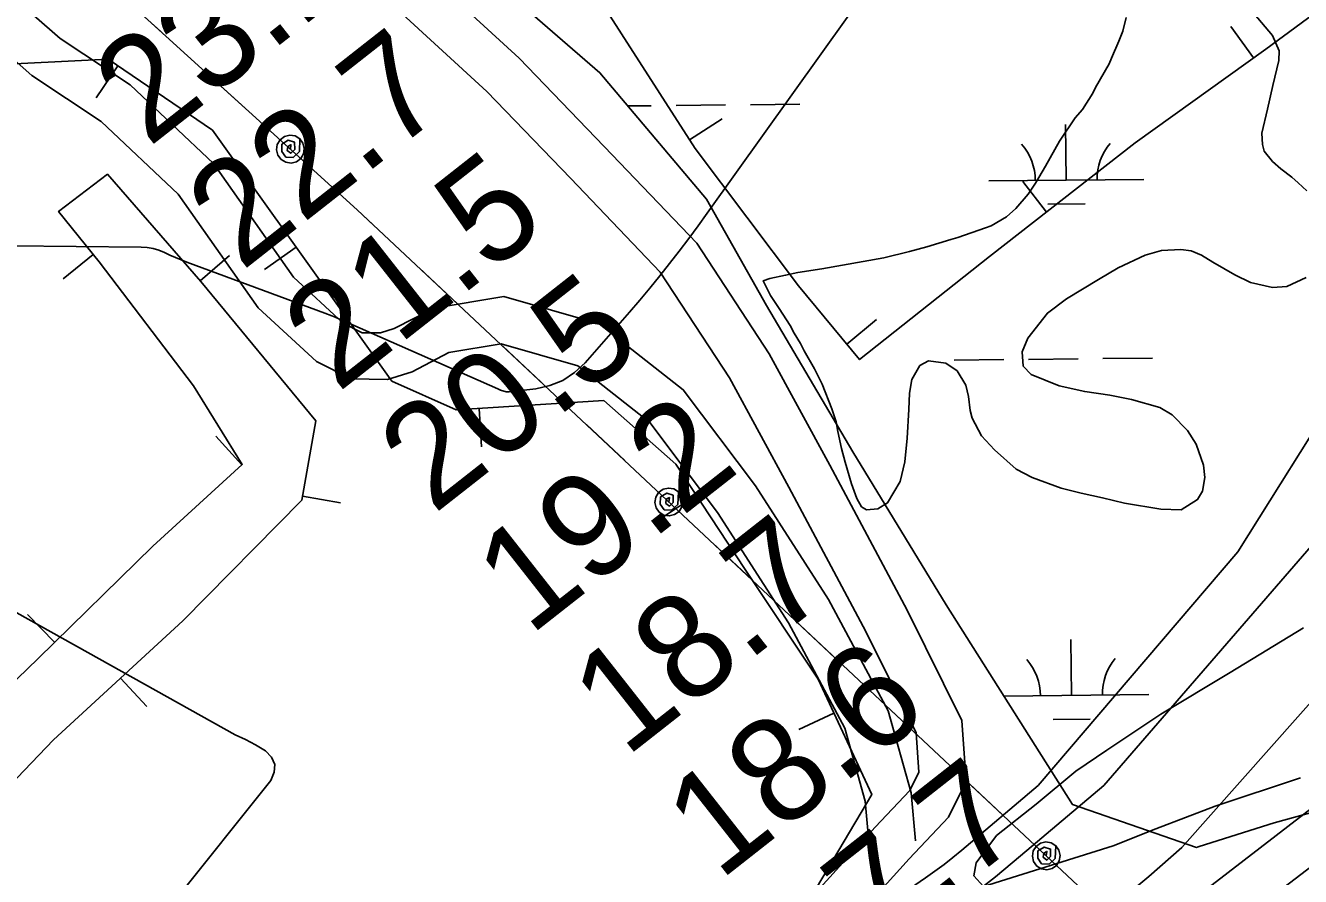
# Model space of a CAD drawing. Extents: x 3625074 to 3663148, y 511451 to 537151.
# Drawn here: x 3643476 to 3644299, y 523466 to 524015 of the extents above; entities that cross this region are included whole.
import ezdxf

# ---------------------------------------------------------------- set-up
doc = ezdxf.new("R2010")
doc.units = 0
for name, color, linetype in [('V-BORW-LINE', 7, 'Continuous'), ('V-RIVR-RANG', 7, 'Continuous'), ('V-ROAD-CNTR', 7, 'Continuous'), ('V-SITE-VEGE', 7, 'Continuous'), ('V-TOPO-DPTH', 7, 'Continuous'), ('V-TOPO-MINR', 7, 'Continuous'), ('V-TOPO-WATR', 7, 'Continuous'), ('V-UTIL-LINE', 7, 'Continuous'), ('V-WETL-SWMP', 7, 'Continuous')]:
    doc.layers.add(name, color=color, linetype=linetype)

msp = doc.modelspace()

# ---------------------------------------------------------------- linework, layer by layer
at = {"layer": 'V-BORW-LINE'}
for p, q in [((3644268.58, 523994.3), (3644253.99, 524014.61)), ((3643535.82, 523989.11), (3643521.77, 523968.43)), ((3643904.6, 523941.41), (3643925.67, 523954.88)), ((3644135.03, 523894.76), (3644119.64, 523914.46)), ((3643650.77, 523872.09), (3643630.43, 523857.56)), ((3643519.85, 523867.25), (3643500.34, 523851.63)), ((3643588.89, 523850.28), (3643607.76, 523866.69)), ((3644006.16, 523809.42), (3644025.4, 523825.38)), ((3643768.92, 523768.01), (3643770.48, 523743.06)), ((3643615.78, 523731.59), (3643598.91, 523750.04)), ((3643654.9, 523711.3), (3643679.51, 523706.91)), ((3643909.03, 523711.98), (3643888.13, 523698.26)), ((3643494.93, 523616.95), (3643477.43, 523634.81)), ((3643537.51, 523593.85), (3643554.42, 523575.44)), ((3643997.79, 523571.27), (3643975.14, 523560.7))]:
    msp.add_line(p, q, dxfattribs=at)
for points in [[(3644341.69, 524048.21), (3644276.5, 524000), (3644192.24, 523939.47), (3644098.2, 523865.98), (3644014.38, 523799.51), (3643974.87, 523847.15), (3643908.24, 523935.72), (3643838, 524045.58), (3643902.25, 524168.24), (3643981.17, 524279.52), (3644094.17, 524362.23), (3644197.84, 524425.83), (3644292.55, 524480.3), (3644346.65, 524484.57), (3644392.42, 524441.44), (3644436.27, 524385.38), (3644494.37, 524295.8), (3644523.74, 524231.62), (3644519.31, 524154.13), (3644479.45, 524130.36), (3644394.39, 524079.08), (3644345.23, 524049.04)], [(3644345.23, 524049.04), (3644394.39, 524079.08), (3644479.45, 524130.36), (3644519.31, 524154.13), (3644523.74, 524231.62), (3644494.37, 524295.8), (3644436.27, 524385.38), (3644392.42, 524441.44), (3644346.65, 524484.57), (3644292.55, 524480.3), (3644197.84, 524425.83), (3644094.17, 524362.23), (3643981.17, 524279.52), (3643902.25, 524168.24), (3643838, 524045.58), (3643908.24, 523935.72), (3643974.87, 523847.15), (3644014.38, 523799.51), (3644098.2, 523865.98), (3644192.24, 523939.47), (3644276.5, 524000), (3644341.69, 524048.21)], [(3643447.33, 523989.32), (3643529.52, 523993.39), (3643596.8, 523947.67), (3643651.85, 523870.59), (3643712.64, 523785.62), (3643753.98, 523767.08), (3643849.44, 523773.04), (3643895.85, 523732.06), (3643940.59, 523663.9), (3643987.56, 523593.2), (3644022.29, 523518.74), (3643983.2, 523452.65), (3643910.28, 523421.54), (3643829.99, 523363.05), (3643743.79, 523303.4), (3643690.51, 523268.46), (3643642.74, 523260.13), (3643610.28, 523262.8), (3643592.84, 523272.88)], [(3643592.84, 523272.88), (3643610.28, 523262.8), (3643642.74, 523260.13), (3643690.51, 523268.46), (3643743.79, 523303.4), (3643829.99, 523363.05), (3643910.28, 523421.54), (3643983.2, 523452.65), (3644022.29, 523518.74), (3643987.56, 523593.2), (3643940.59, 523663.9), (3643895.85, 523732.06), (3643849.44, 523773.04), (3643753.98, 523767.08), (3643712.64, 523785.62), (3643651.85, 523870.59), (3643596.8, 523947.67), (3643529.52, 523993.39), (3643447.33, 523989.32)], [(3643418.66, 523475.27), (3643494.2, 523554.06), (3643577.66, 523630.74), (3643654.42, 523708.63), (3643663.57, 523759.87), (3643589.27, 523849.84), (3643529.02, 523919.13), (3643497.5, 523895.18), (3643523.63, 523862.54), (3643584.49, 523782.57), (3643616.01, 523731.79), (3643558.36, 523679.09), (3643484.04, 523606.29), (3643391.96, 523517.4)], [(3643391.96, 523517.4), (3643484.04, 523606.29), (3643558.36, 523679.09), (3643616.01, 523731.79), (3643584.49, 523782.57), (3643523.63, 523862.54), (3643497.5, 523895.18), (3643529.02, 523919.13), (3643589.27, 523849.84), (3643663.57, 523759.87), (3643654.42, 523708.63), (3643577.66, 523630.74), (3643494.2, 523554.06), (3643418.66, 523475.27)]]:
    msp.add_lwpolyline(points, dxfattribs=at)
at = {"layer": 'V-ROAD-CNTR'}
for points in [[(3644050.42, 523488.66), (3644047.69, 523519.8), (3644032.92, 523572.69), (3643994.35, 523644.63), (3643947.28, 523717.93), (3643900.57, 523780.05), (3643846.43, 523822.67), (3643784.87, 523840.29), (3643739.79, 523832.78), (3643714.09, 523819.47), (3643705.33, 523816.7), (3643693.46, 523816.85), (3643681.19, 523823.05), (3643649.03, 523852.8), (3643597.36, 523926.01), (3643543.73, 523976.83), (3643498.48, 524006.88), (3643464.44, 524036.75), (3643437.4, 524076.05), (3643417.62, 524124.39), (3643393.86, 524167.96)], [(3644020.53, 523486.04), (3644018.05, 523514.41), (3644004.91, 523561.43), (3643968.47, 523629.42), (3643922.64, 523700.79), (3643878.94, 523758.9), (3643832.5, 523795.45), (3643783.12, 523809.59), (3643749.39, 523803.96), (3643725.6, 523791.65), (3643709.76, 523786.64), (3643686.13, 523786.95), (3643663.91, 523798.16), (3643626.34, 523832.93), (3643574.57, 523906.28), (3643524.97, 523953.27), (3643480.21, 523983), (3643441.85, 524016.67), (3643410.85, 524061.7), (3643390.48, 524111.49), (3643376.49, 524137.15)], [(3643734.13, 524049.76), (3643794.73, 523994.15), (3643849.65, 523937.12), (3643909.3, 523874.56), (3643956.11, 523803.24), (3643995.23, 523731.31), (3644045.19, 523637.69), (3644080.45, 523566.56), (3644083.2, 523527.13), (3644071.69, 523503.99), (3644046.5, 523477.18), (3644008.04, 523434.76), (3643976.56, 523390.94), (3643942.15, 523348.48), (3643877.2, 523299.94), (3643827.35, 523256.69), (3643774.6, 523215.21), (3643725.36, 523181.86), (3643681.83, 523173.83), (3643630.32, 523177.01), (3643569.79, 523198.06), (3643517.26, 523236.98), (3643462.39, 523291.12)], [(3643713.99, 524027.53), (3643773.76, 523972.67), (3643827.99, 523916.37), (3643885.71, 523855.82), (3643930.35, 523787.81), (3643968.82, 523717.08), (3644018.51, 523623.96), (3644050.94, 523558.55), (3644052.71, 523533.19), (3644046.8, 523521.31), (3644024.45, 523497.53), (3643984.67, 523453.65), (3643952.7, 523409.16), (3643921.2, 523370.27), (3643858.36, 523323.32), (3643808.23, 523279.82), (3643756.9, 523239.45), (3643713.74, 523210.22), (3643680.01, 523204), (3643636.28, 523206.7), (3643583.97, 523224.89), (3643536.82, 523259.82), (3643484.96, 523310.99), (3643437.18, 523373.56)]]:
    msp.add_lwpolyline(points, dxfattribs=at)
at = {"layer": 'V-SITE-VEGE'}
for points in [[(3644261.96, 524031.22), (3644280.93, 524008.78), (3644285.23, 523998.85), (3644285.05, 523992.65), (3644280.99, 523976.42), (3644277.62, 523961.15), (3644273.91, 523945.57), (3644274.36, 523938.36), (3644275.54, 523934.08), (3644280.91, 523927.39), (3644286.33, 523922.66), (3644293.37, 523917.23), (3644297.51, 523913.52), (3644302.93, 523908.46)], [(3644171.13, 523710.2), (3644157.48, 523713.2), (3644144.5, 523716.52), (3644125.74, 523723.26), (3644115.44, 523728.78), (3644101.41, 523741.27), (3644093.17, 523750.33), (3644086.95, 523761.62), (3644085.78, 523766.56), (3644084.73, 523775.74), (3644082.98, 523782.98), (3644077.36, 523792.29), (3644069.98, 523797.08), (3644058.91, 523798.7), (3644053.27, 523795.59), (3644048.11, 523786.58), (3644046.55, 523777.8), (3644046.25, 523767.35), (3644045.07, 523748.75), (3644043.66, 523733.43), (3644040.68, 523720.77), (3644032.45, 523706.95), (3644026.13, 523703.21), (3644018.92, 523702.43), (3644015.71, 523704.48), (3644012.59, 523709.8), (3644009.27, 523719.37), (3644005.08, 523733.22), (3644002.72, 523742.11), (3644000.41, 523752.96), (3643999.28, 523759.21), (3643996.58, 523767.78), (3643990.17, 523783.65), (3643985.22, 523793.6), (3643978.69, 523805.23), (3643976.21, 523809.87), (3643972.15, 523816.53), (3643969.67, 523821.5), (3643962.47, 523832.49), (3643956.82, 523840.82), (3643952.19, 523850.43), (3643956.48, 523851.94), (3643966.67, 523853.94), (3643974.56, 523855.68), (3643990, 523858.18), (3644030.07, 523865.22), (3644046.53, 523869.33), (3644057.73, 523872.28), (3644073.23, 523877.07), (3644077.84, 523878.24), (3644095.67, 523884.6), (3644099.3, 523885.8), (3644109.27, 523891.73), (3644115.31, 523897.12), (3644123.09, 523906.38), (3644127.87, 523913.43), (3644134.39, 523924.36), (3644143.35, 523940.45), (3644153.58, 523955.52), (3644158.31, 523960.94), (3644164.82, 523971.54), (3644166.56, 523975.09), (3644175.49, 523990.53), (3644176.9, 523994.08), (3644181.79, 524005.05), (3644184.26, 524011.52), (3644186.47, 524020.28)], [(3644302.65, 523852.58), (3644290.06, 523846.72), (3644280.89, 523846), (3644266.6, 523849.35), (3644256.61, 523854.21), (3644242.46, 523862.46), (3644235.07, 523866.91), (3644228.28, 523869.72), (3644221.77, 523870.56), (3644209.33, 523869.93), (3644198.79, 523866.97), (3644181.23, 523858.64), (3644168.59, 523851.15), (3644147.97, 523838.66), (3644135.62, 523829.53), (3644123.06, 523813.22), (3644119.22, 523804.5), (3644119.94, 523795.33), (3644125.02, 523789.96), (3644143.11, 523782.58), (3644159.68, 523778.84), (3644175.95, 523776.42), (3644189.93, 523773.73), (3644208.09, 523768.64), (3644216.12, 523763.84), (3644225.97, 523753.75), (3644231.6, 523744.77), (3644236.44, 523731.23), (3644237.2, 523723.36), (3644235.64, 523714.58), (3644232.55, 523709.11), (3644221.9, 523702.55), (3644208.84, 523702.92), (3644185.42, 523706.85), (3644171.13, 523710.2)], [(3644299.01, 523529.37), (3644243.9, 523511.05), (3644205.59, 523496.5), (3644177.99, 523485.62), (3644094.29, 523459.37), (3644088.1, 523466.23), (3644089.73, 523474.54), (3644102.77, 523492.28), (3644128.41, 523512.44), (3644154.01, 523533.85), (3644173.97, 523547.37), (3644208.75, 523570.62), (3644253.5, 523597.44), (3644300.96, 523626.31)]]:
    msp.add_lwpolyline(points, dxfattribs=at)
at = {"layer": 'V-TOPO-DPTH'}
for points in [[(3644172.05, 523524.48), (3644353.2, 523733.76), (3644425.78, 523927.34), (3644530.23, 524256.02), (3644575.52, 524350.54), (3644643.27, 524413.46), (3644733.53, 524471.81), (3644936.53, 524561.43), (3645157.49, 524628.47), (3645337.91, 524700.12), (3645540.82, 524758.2), (3645686.59, 524808.65)], [(3643404.53, 522826.94), (3644116.51, 523364.12), (3644128.65, 523373.3), (3644140.77, 523382.52), (3644152.86, 523391.77), (3644164.93, 523401.05), (3644506.73, 523664.65), (3644582.35, 523724), (3644657.29, 523784.19), (3644731.2, 523845.65), (3644804.42, 523907.95), (3644904.36, 523994.47), (3644926.9, 524014.35)], [(3644926.9, 524014.35), (3644904.36, 523994.47), (3644804.42, 523907.95), (3644731.2, 523845.65), (3644657.29, 523784.19), (3644582.35, 523724), (3644506.73, 523664.65), (3644164.93, 523401.05), (3644152.86, 523391.77), (3644140.77, 523382.52), (3644128.65, 523373.3), (3644116.51, 523364.12), (3643404.53, 522826.94)], [(3643474.95, 523027.78), (3643551.49, 523079.67), (3643627.65, 523132.14), (3644051.52, 523427.64), (3644068.63, 523439.93), (3644085.5, 523452.53), (3644102.01, 523465.6), (3644118.28, 523478.98), (3644172.05, 523524.48)]]:
    msp.add_lwpolyline(points, dxfattribs=at)
at = {"layer": 'V-TOPO-MINR'}
for points in [[(3644172.05, 523524.48), (3644353.2, 523733.76), (3644425.78, 523927.34), (3644530.23, 524256.02), (3644575.52, 524350.54), (3644643.27, 524413.46), (3644733.53, 524471.81), (3644936.53, 524561.43), (3645157.49, 524628.47), (3645337.91, 524700.12), (3645540.82, 524758.2), (3645686.59, 524808.65)], [(3645678.7, 524781.39), (3645513.59, 524681.66), (3645166.33, 524560.86), (3644940.85, 524489.32), (3644728.79, 524377.2), (3644642.98, 524296.3), (3644602.19, 524201.77), (3644561.08, 523976.58), (3644497.56, 523801), (3644375.54, 523657.11), (3644222.38, 523484.4)], [(3644129.6, 523524.44), (3644258.43, 523675.42), (3644326.29, 523783.4), (3644403.39, 523985.98), (3644471.47, 524184.07), (3644507.78, 524287.62), (3644557.58, 524382.13), (3644625.37, 524463.07), (3644697.62, 524525.97)], [(3644025.28, 524046.97), (3643916.14, 523894.04), (3643910.18, 523885.8), (3643904.15, 523877.62), (3643898.02, 523869.52), (3643891.81, 523861.47), (3643885.49, 523853.51), (3643879.09, 523845.63), (3643872.55, 523837.85), (3643865.93, 523830.14), (3643837.33, 523797.35), (3643830.47, 523791.1), (3643822.98, 523786.03), (3643814.55, 523782.76), (3643805.5, 523780.69), (3643788.27, 523778.76), (3643786.37, 523778.75), (3643782.69, 523779.78), (3643780.91, 523780.51), (3643686.77, 523822.18), (3643684.61, 523823.13), (3643680.29, 523825.04), (3643675.95, 523826.92), (3643673.77, 523827.82), (3643669.36, 523829.52), (3643580.24, 523862.42), (3643576.57, 523863.83), (3643572.94, 523865.33), (3643569.36, 523866.93), (3643565.8, 523868.61), (3643562.21, 523870.09), (3643558.54, 523871.23), (3643554.75, 523871.86), (3643550.88, 523872.16), (3643466.89, 523872.96)], [(3644975.91, 523993.57), (3644872.01, 523909.82), (3644816.81, 523865.67), (3644761.4, 523821.81), (3644705.65, 523778.37), (3644649.68, 523735.21), (3644206.03, 523395.81), (3644182.41, 523377.76), (3644158.77, 523359.72), (3644135.12, 523341.7), (3644111.45, 523323.7), (3643940.25, 523193.62), (3643830.7, 523110.96), (3643720.79, 523028.79), (3643610.32, 522947.35), (3643499.5, 522866.41), (3643284.08, 522710.18)], [(3643637, 523538.09), (3643634.86, 523542.68), (3643630.97, 523546.97), (3643624.6, 523550.67), (3643618.12, 523554.15), (3643611.47, 523557.3), (3643404.46, 523672.69)], [(3643452.37, 523327.15), (3643495.03, 523364.96), (3643534.54, 523406.05), (3643571.94, 523449.33), (3643634.35, 523527.69), (3643636.54, 523533.04), (3643637, 523538.09)], [(3644129.6, 523524.44), (3644080.37, 523482.78), (3644074.67, 523478.11), (3644068.89, 523473.55), (3644062.97, 523469.16), (3644056.97, 523464.89), (3643963.59, 523400.53), (3643917.94, 523370.32), (3643871.59, 523341.28), (3643824.18, 523314.01), (3643776.06, 523287.9), (3643727.37, 523262.77), (3643678.62, 523237.75), (3643629.79, 523212.89), (3643580.9, 523188.15), (3643545.02, 523170.07), (3643478.83, 523135.22), (3643413.52, 523098.83)], [(3644172.05, 523524.48), (3644118.28, 523478.98), (3644102.01, 523465.6), (3644085.5, 523452.53), (3644068.63, 523439.93), (3644051.52, 523427.64), (3643627.65, 523132.14), (3643551.49, 523079.67), (3643474.95, 523027.78)], [(3644222.38, 523484.4), (3644200.98, 523465.83), (3644188.45, 523455.12), (3644175.82, 523444.53), (3644163.04, 523434.13), (3644150.15, 523423.85), (3644127.09, 523405.74), (3644125.65, 523404.62), (3644124.2, 523403.5), (3644121.28, 523401.31), (3644072.99, 523365.6), (3644047.28, 523346.78), (3644021.46, 523328.13), (3643995.46, 523309.73), (3643969.34, 523291.5), (3643240.92, 522788.31)]]:
    msp.add_lwpolyline(points, dxfattribs=at)
at = {"layer": 'V-TOPO-WATR'}
msp.add_lwpolyline([(3644926.9, 524014.35), (3644904.36, 523994.47), (3644804.42, 523907.95), (3644731.2, 523845.65), (3644657.29, 523784.19), (3644582.35, 523724), (3644506.73, 523664.65), (3644164.93, 523401.05), (3644152.86, 523391.77), (3644140.77, 523382.52), (3644128.65, 523373.3), (3644116.51, 523364.12), (3643404.53, 522826.94)], dxfattribs=at)
at = {"layer": 'V-UTIL-LINE'}
for points in [[(3646463.54, 521294.44), (3643690.19, 523896.23), (3642430.86, 525039.63), (3641157.78, 526208.74), (3640560.05, 526745.15), (3640328.95, 527487.85), (3640092.68, 528208.01), (3639626.15, 529640.19), (3639138.74, 531125.19), (3638954.79, 531677.02)], [(3643563.41, 524011.34), (3643538.23, 524034.2)], [(3643618.19, 523961.6), (3643593.02, 523984.45)], [(3643647.07, 523935.38), (3643647.44, 523938.24), (3643645.38, 523937.16), (3643645.09, 523934.43), (3643647.46, 523932.72), (3643649.86, 523935.12), (3643649.75, 523939.81), (3643645.68, 523941.1), (3643641.57, 523938.5), (3643641.56, 523933.92), (3643644.14, 523930.27), (3643648.96, 523930.04), (3643652.9, 523933.89), (3643653.12, 523942.05), (3643650.11, 523943.85), (3643646.63, 523944.37), (3643643.22, 523943.52), (3643640.4, 523941.43), (3643638.59, 523938.42), (3643638.08, 523934.95), (3643638.93, 523931.54), (3643641.02, 523928.72), (3643644.03, 523926.91), (3643647.5, 523926.39), (3643650.91, 523927.24), (3643653.73, 523929.33), (3643655.54, 523932.34), (3643656.06, 523935.82), (3643655.21, 523939.22), (3643653.12, 523942.05)], [(3643700.95, 523886.14), (3643690.19, 523896.23), (3643675.94, 523909.17)], [(3643754.92, 523835.51), (3643730.12, 523858.77)], [(3643808.89, 523784.88), (3643784.09, 523808.14)], [(3643862.85, 523734.25), (3643838.06, 523757.51)], [(3643891.3, 523707.56), (3643891.72, 523710.41), (3643889.64, 523709.37), (3643889.3, 523706.64), (3643891.65, 523704.89), (3643894.09, 523707.25), (3643894.05, 523711.94), (3643890.01, 523713.3), (3643885.85, 523710.77), (3643885.77, 523706.19), (3643888.29, 523702.5), (3643893.11, 523702.19), (3643897.1, 523705.98), (3643897.45, 523714.13), (3643894.47, 523715.98), (3643891.01, 523716.56), (3643887.59, 523715.76), (3643884.73, 523713.72), (3643882.88, 523710.74), (3643882.3, 523707.28), (3643883.1, 523703.85), (3643885.14, 523701), (3643888.12, 523699.14), (3643891.58, 523698.57), (3643895, 523699.36), (3643897.86, 523701.41), (3643899.72, 523704.39), (3643900.29, 523707.85), (3643899.5, 523711.27), (3643897.45, 523714.13)], [(3643944.54, 523657.62), (3643919.74, 523680.88)], [(3643998.5, 523606.99), (3643973.71, 523630.25)], [(3644052.47, 523556.36), (3644027.68, 523579.62)], [(3644106.44, 523505.73), (3644081.64, 523528.99)], [(3644134.88, 523479.05), (3644135.31, 523481.89), (3644133.23, 523480.85), (3644132.89, 523478.13), (3644135.23, 523476.37), (3644137.67, 523478.74), (3644137.64, 523483.43), (3644133.59, 523484.78), (3644129.44, 523482.25), (3644129.36, 523477.67), (3644131.88, 523473.98), (3644136.69, 523473.67), (3644140.69, 523477.46), (3644141.04, 523485.61), (3644138.06, 523487.46), (3644134.6, 523488.04), (3644131.18, 523487.25), (3644128.32, 523485.2), (3644126.46, 523482.22), (3644125.89, 523478.76), (3644126.68, 523475.34), (3644128.73, 523472.48), (3644131.71, 523470.62), (3644135.17, 523470.05), (3644138.59, 523470.84), (3644141.45, 523472.89), (3644143.3, 523475.87), (3644143.88, 523479.33), (3644143.08, 523482.75), (3644141.04, 523485.61)]]:
    msp.add_lwpolyline(points, dxfattribs=at)
at = {"layer": 'V-WETL-SWMP'}
for p, q in [((3643864.94, 523963.23), (3643879.93, 523963.38)), ((3643895.93, 523963.54), (3643927.92, 523963.86)), ((3643943.92, 523964.02), (3643975.92, 523964.34)), ((3644147.74, 523915.32), (3644147.38, 523951.32)), ((3644097.74, 523914.82), (3644197.73, 523915.82)), ((3644135.89, 523899.77), (3644159.89, 523900.01)), ((3644075.49, 523799.16), (3644107.49, 523799.48)), ((3644123.49, 523799.64), (3644155.49, 523799.96)), ((3644171.48, 523800.12), (3644203.48, 523800.44)), ((3644151.07, 523582.67), (3644150.71, 523618.66)), ((3644107.48, 523582.23), (3644201.07, 523583.17)), ((3644139.23, 523567.12), (3644163.22, 523567.36))]:
    msp.add_line(p, q, dxfattribs=at)
msp.add_lwpolyline([(3644315.6, 523509.7), (3644282, 523500.3), (3644254.07, 523491.48), (3644232.79, 523484.93), (3644231.74, 523484.56), (3644151.83, 523512.21), (3644070.21, 523641.08), (3644010.07, 523739.88), (3643954.23, 523834.38), (3643915.57, 523903.11), (3643846.84, 523984.72), (3643782.41, 524040.56)], dxfattribs=at)
for centre, start, end in [((3644092.49, 523915.24), 359.8032, 41.34685), ((3644202.97, 523916.35), 139.80319, 181.34685), ((3644095.83, 523582.59), 359.8032, 41.34685), ((3644206.31, 523583.7), 139.80319, 181.34685)]:
    msp.add_arc(centre, 35.25, start, end, dxfattribs=at)

# ---------------------------------------------------------------- texts
at = {"layer": 'V-RIVR-RANG'}
for s, p in [('23.1', (3643555.39, 523935.99)), ('22.7', (3643615.49, 523856.04)), ('21.5', (3643677.47, 523777.56)), ('20.5', (3643739.44, 523699.08)), ('19.2', (3643801.41, 523620.59)), ('18.7', (3643863.39, 523542.11)), ('18.6', (3643923.91, 523462.49)), ('17.7', (3643987.33, 523385.15))]:
    msp.add_text(s, height=67, rotation=38.15833, dxfattribs=at).set_placement(p)

doc.saveas('drawing.dxf')
